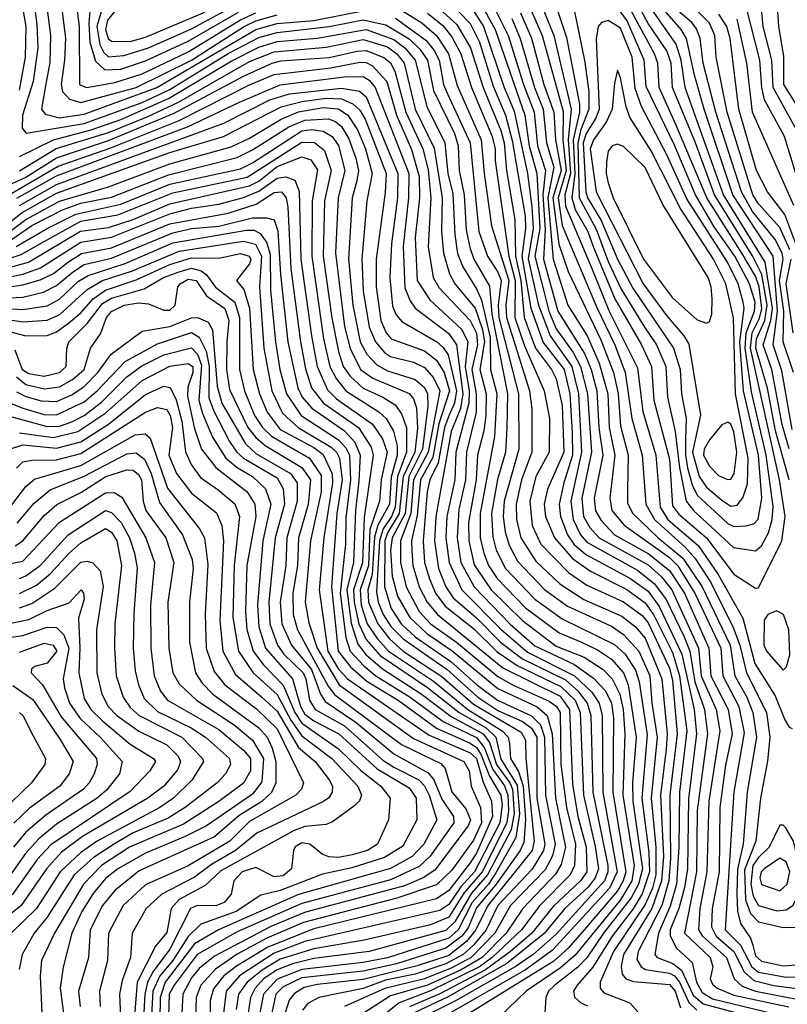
# Model space of a CAD drawing. Extents: x 501367 to 657802, y 482273 to 547541.
# Tile 592 of 656: x 606055 to 608559, y 525222 to 528437. Entities that reach past the tile are written whole.
import ezdxf

# ---------------------------------------------------------------- set-up
doc = ezdxf.new("R2010")
doc.units = 0

msp = doc.modelspace()

# ---------------------------------------------------------------- linework, layer by layer
at = {"layer": '0CON20XD'}
for points in [[(606085.7, 528615), (606111.5, 528421.5), (606114.1, 528345), (606099.3, 528235), (606064.6, 528124.6), (606063, 528083), (606076, 528066), (606265, 528098.2), (606455, 528166.4), (606545, 528208.7), (606735, 528326.4), (606835, 528378.3), (606895, 528394.8), (607064.3, 528414.3), (607175, 528436.8), (607249.6, 528419.6), (607325, 528374.1), (607360.8, 528340.8), (607385.5, 528305), (607405.4, 528205.4), (607473.3, 528065), (607485.5, 528025), (607488.5, 527945), (607504.5, 527865), (607511.3, 527751.3), (607523.1, 527693.1), (607536.4, 527655), (607587.3, 527567.3), (607594.7, 527475.3), (607646, 527215), (607644.3, 527104.3), (607640.1, 527025), (607614.1, 526935.9), (607593.7, 526825), (607598.4, 526748.4), (607609.8, 526705), (607640.1, 526645), (607735.2, 526545), (607825, 526480.4), (607995, 526397.2), (608029.6, 526365), (608063.5, 526313.5), (608075.6, 526275.6), (608101.6, 526101.6), (608084.3, 525895), (608107.7, 525717.7), (608109.5, 525655), (608085, 525583), (608055.9, 525534.1), (607987.8, 525445), (607925, 525343.3), (607873.3, 525285), (607861.6, 525265), (607865.2, 525245.2), (607885, 525227.3), (607907.3, 525217.3)], [(606173.8, 528623.8), (606204.1, 528375), (606201.6, 528305), (606190, 528225), (606195, 528202.7), (606217.6, 528177.6), (606255, 528166.3), (606435, 528215.4), (606615, 528305), (606785, 528413.8), (606825, 528432.9), (606895, 528452.3)], [(606131.9, 528575), (606155.3, 528384.7), (606152.9, 528297.1), (606139.2, 528220.8), (606126.6, 528145), (606137.9, 528127.9), (606185, 528116.3), (606265, 528128.4), (606502.5, 528215), (606825, 528404.9), (606895, 528424.1), (607015, 528434.1), (607185, 528467.7)], [(606226.8, 528585), (606248.9, 528415), (606250.2, 528225), (606272.5, 528215), (606365, 528231.4), (606455, 528260.3), (606605, 528331.9), (606775, 528436.2), (606825, 528459.7)], [(606055, 528534.3), (606074.6, 528415), (606073.3, 528315), (606052.9, 528207.1)], [(608564.7, 527035.3), (608541.8, 527115), (608508.6, 527295), (608480.7, 527375), (608505.6, 527455), (608510.5, 527495), (608486.7, 527645), (608350.4, 527865), (608226.1, 528215), (608213.2, 528305), (608196.6, 528356.6), (608078.3, 528528.3)], [(606287.6, 528505), (606280.6, 528425), (606283.8, 528363.8), (606301.9, 528301.9), (606332.8, 528272.8), (606385, 528275.7), (606465, 528302.6), (606605, 528367.1), (606769.1, 528460.9)], [(606333, 528505), (606307.2, 528415), (606316.1, 528356.1), (606329.4, 528329.4), (606345, 528315.9), (606395, 528319.5), (606475, 528344.5), (606615, 528406.6), (606765, 528487.4)], [(607853.2, 528523.2), (607898.4, 528298.4), (607911.1, 528201.1), (607912, 528145), (607884.6, 528075.4), (607876.2, 528033.8), (607880.2, 527855), (607935, 527752.9), (607975, 527647.4), (608017.3, 527557.3), (608093.4, 527433.4), (608132, 527375), (608163.2, 527305), (608168.6, 527205), (608192.9, 527092.9), (608207.6, 526975), (608229.4, 526865), (608253.3, 526835), (608383.8, 526713.8), (608455, 526702.7)], [(606370.1, 528469.9), (606341.9, 528435), (606334.9, 528405), (606343.9, 528375), (606355, 528367), (606415, 528366), (606465, 528379.8), (606658.6, 528461.4)], [(607295, 528471.7), (607367.1, 528427.1), (607415.1, 528385.1), (607454.1, 528325), (607481.8, 528221.8), (607560.8, 528045), (607569.7, 527935), (607594.1, 527764.1), (607650.3, 527585), (607641, 527505), (607643.1, 527465), (607718.3, 527225), (607725.9, 527165.9), (607725.6, 527025), (607691.4, 526935), (607674.9, 526854.9), (607676, 526805), (607689.9, 526745), (607739.1, 526669.1), (607817, 526595), (607895, 526543.6), (608019.2, 526489.2), (608064.2, 526455), (608095, 526417.7), (608149.8, 526285), (608167.6, 526105), (608163.3, 526055), (608145.2, 525904.8), (608154.8, 525704.8), (608149.1, 525625), (608117.2, 525535), (608024.7, 525385), (608017, 525347), (608020.2, 525320.2), (608031.8, 525305), (608056.9, 525296.9), (608175, 525287.2), (608193, 525265), (608210.4, 525210.4)], [(607412.8, 528482.8), (607481.5, 528421.5), (607525.5, 528345.5), (607566.5, 528215), (607624.6, 528075), (607635.4, 528035), (607643.3, 527945), (607670.6, 527785), (607672.6, 527665), (607690.2, 527585), (607700.4, 527465), (607737.9, 527365), (607789.3, 527295), (607804.5, 527264.5), (607825, 527177.1), (607829.5, 527025), (607776.3, 526903.7), (607765.9, 526855), (607769.9, 526815), (607799.7, 526745), (607858, 526678), (607916.9, 526636.9), (608035, 526577.1), (608095, 526533.1), (608123.1, 526493.1), (608185, 526370.4), (608207.5, 526295), (608231.2, 526115), (608207.4, 525915), (608205.6, 525735), (608197.2, 525615), (608177.1, 525542.9), (608138.9, 525455), (608127, 525385), (608134.7, 525375), (608185.5, 525355.5), (608213.8, 525333.8), (608252.3, 525252.3), (608284.1, 525224.1), (608544.1, 525154.1)], [(607456, 528495), (607525, 528424.5), (607555, 528363.4), (607599.7, 528219.7), (607639.2, 528125), (607661.9, 528041.9), (607703.7, 527795), (607704.5, 527755), (607692.5, 527665), (607722.1, 527495), (607763.1, 527383.1), (607831.3, 527295), (607849.4, 527215), (607857.7, 527087.7), (607857.9, 527015), (607829.6, 526925), (607815.1, 526855), (607819.1, 526815), (607842.5, 526755), (607862.6, 526725), (607901.3, 526691.3), (608045, 526614), (608105, 526571.2), (608140.6, 526520.6), (608215.4, 526365), (608255.5, 526184.5), (608263.1, 526105), (608237.1, 525892.9), (608233.2, 525665), (608223.3, 525603.3), (608205.6, 525535), (608177.3, 525465), (608177, 525447), (608196.8, 525406.8), (608249.1, 525359.1), (608263.1, 525295), (608280.7, 525260.7), (608315, 525240.6), (608584.3, 525175)], [(607527.4, 528477.4), (607568, 528415), (607635.4, 528215.4), (607668, 528138), (607711.9, 527935), (607725.6, 527825.6), (607730.3, 527755), (607713.9, 527656.1), (607747.3, 527505), (607785, 527404.8), (607855.6, 527305), (607877.5, 527215), (607888, 527025), (607852.7, 526865), (607860.1, 526805), (607884, 526755), (607905, 526730.9), (608069.9, 526639.9), (608126.2, 526595), (608163.4, 526543.4), (608222.1, 526422.1), (608241.2, 526375), (608256.8, 526275), (608289.3, 526185), (608298.3, 526105), (608265.4, 525855), (608262.7, 525655), (608223.1, 525455), (608307.3, 525375), (608315.9, 525345), (608307.5, 525305), (608315, 525288.1), (608330.5, 525275), (608385, 525252.3), (608564.3, 525214.3)], [(607555.9, 528495), (607605.9, 528405), (607703.2, 528125), (607716.8, 528025), (607742.4, 527935), (607751.2, 527755), (607735.7, 527665), (607765.9, 527545.9), (607781.2, 527485), (607805, 527428.1), (607860.3, 527350.3), (607884.6, 527305), (607906.8, 527215), (607920.7, 527025), (607888.5, 526875), (607894.4, 526814.4), (607915, 526778.8), (607945.5, 526745), (608105, 526657.2), (608148.2, 526618.2), (608182.3, 526575), (608269.2, 526385), (608278, 526295), (608327.1, 526185), (608338.4, 526115), (608302.9, 525885), (608296.4, 525655), (608273.4, 525535), (608269.3, 525465), (608282.2, 525445), (608360.6, 525375), (608385.3, 525305.3), (608411.5, 525281.5), (608455, 525264.8), (608589.6, 525239.6)], [(607597.8, 528487.8), (607648.8, 528385), (607698.7, 528225), (607733.6, 528135), (607744.5, 528025), (607770.1, 527945), (607761.2, 527865), (607769.3, 527750.7), (607764.2, 527655), (607810.5, 527485), (607897.2, 527347.2), (607918.8, 527295), (607937.2, 527225), (607943.8, 527105), (607957.6, 527015), (607929.4, 526875), (607933.8, 526833.8), (607951.4, 526801.4), (607995.8, 526755), (608105, 526694.2), (608175, 526638.5), (608223.5, 526565), (608303.3, 526385), (608309.7, 526295), (608366.1, 526185), (608378.9, 526105), (608357.1, 526002.9), (608339.2, 525865), (608336.2, 525655), (608314.2, 525535), (608312.2, 525475), (608327.2, 525445), (608385, 525394.7), (608418.4, 525328.4), (608449.7, 525299.7), (608515, 525283.8), (608665, 525264.2)], [(607712.1, 528492.2), (607759.1, 528385), (607827.4, 528137.4), (607826.6, 528043.4), (607837.5, 527945), (607811.4, 527855), (607824.9, 527765.1), (607937.4, 527497.4), (607995.9, 527375), (608030.5, 527285), (608051.4, 527135), (608085.8, 527015), (608097.1, 526855), (608125.6, 526805), (608225.4, 526715), (608257.9, 526677.9), (608309.1, 526599.1), (608382.4, 526452.4), (608404.5, 526395), (608425.3, 526305), (608491.2, 526175), (608501.8, 526095), (608493.8, 526016.2), (608472, 525895), (608456.3, 525755), (608419.1, 525660.9), (608423, 525563), (608438.8, 525518.8), (608465, 525492), (608545, 525473.2)], [(607753.1, 528495), (607797.4, 528385), (607854.4, 528145), (607844, 528046), (607851.5, 527935), (607833.2, 527865), (607835, 527828), (607921.4, 527625), (607977.2, 527487.2), (608070.4, 527300.4), (608087.6, 527157.6), (608129.8, 527015), (608144.1, 526845), (608169.7, 526805), (608269.1, 526719.1), (608333.4, 526625), (608413.5, 526483.5), (608452.6, 526335), (608519.2, 526229.2), (608550.6, 526150.6), (608565, 526127.5), (608575, 526123.1)], [(607806.1, 528476.1), (607839.2, 528379.2), (607881.4, 528161.4), (607881.1, 528135), (607860.8, 528045), (607866.3, 527935), (607856, 527855), (607867.3, 527817.3), (607907.8, 527745), (607926.2, 527696.2), (607996.2, 527525), (608083.5, 527375), (608115.8, 527305), (608123.3, 527195), (608175, 527001.9), (608185, 526849.5), (608203.5, 526823.5), (608295.7, 526745), (608385, 526626.2), (608455, 526580.5)], [(608455, 526580.5), (608465, 526581.9), (608541, 526735), (608551.9, 526815), (608533.4, 526935), (608438.7, 527365), (608444.3, 527415), (608467.9, 527462.1), (608475.7, 527494.3), (608466.8, 527565), (608455, 527599.1), (608410.9, 527675), (608296.5, 527855), (608195.8, 528095), (608141.2, 528215), (608136.9, 528295), (608126, 528325), (608048.2, 528468.2)], [(608564.9, 526935), (608520.8, 527095), (608493.8, 527233.8), (608456.7, 527365), (608458, 527395), (608485.7, 527455), (608493.3, 527505), (608475.4, 527605.4), (608445, 527666.1), (608321.2, 527865), (608259.3, 528035), (608184.7, 528215), (608180.1, 528295), (608166.2, 528335), (608105, 528424.2), (608066.6, 528495)], [(608575, 527098.8), (608540.9, 527290.9), (608512.8, 527375), (608527.5, 527485), (608512.3, 527665), (608380.9, 527865), (608287.9, 528145), (608255.8, 528255.8), (608230.1, 528375), (608212.9, 528405), (608145, 528481.7)], [(608579.5, 527285), (608545.1, 527385), (608547.3, 527485), (608533.3, 527585), (608545.2, 527655), (608542.6, 527675), (608519.7, 527719.7), (608445, 527811.1), (608409.9, 527875), (608326.1, 528135), (608284.3, 528295), (608274.9, 528374.9), (608262.9, 528407.1), (608247.7, 528427.7), (608175, 528489.2)], [(608567.3, 527685), (608535, 527758.8), (608465, 527835.7), (608446.5, 527865), (608362.6, 528135), (608326.4, 528315), (608322.6, 528385), (608305.4, 528425), (608265.4, 528465.4)], [(608586.8, 527935), (608549.6, 528055), (608484.9, 528174.9), (608475.6, 528215.6), (608469.5, 528305), (608425.5, 528475.5)], [(608595, 528065.3), (608512.9, 528215), (608508.4, 528305), (608480.4, 528415), (608472.2, 528495)], [(608604.1, 528135), (608548, 528225), (608547.4, 528317.4), (608531.3, 528415), (608525.6, 528495)], [(607281.3, 528441.3), (607379.9, 528369.9), (607406.8, 528336.8), (607423, 528305), (607437.9, 528225), (607450.3, 528195), (607524.1, 528035), (607552.9, 527745), (607581.4, 527665), (607615, 527612.5), (607625.5, 527585), (607615.6, 527505), (607618.3, 527465), (607681.9, 527215), (607682.9, 527035), (607635.5, 526865), (607631.8, 526815), (607638.5, 526765), (607651.2, 526721.2), (607679.1, 526669.1), (607766.6, 526576.6), (607842.1, 526522.1), (607985, 526456.7), (608025, 526429.7), (608075.1, 526375), (608110.8, 526295), (608117.2, 526205), (608134.6, 526095), (608114.5, 525895.5), (608130.4, 525735), (608130.3, 525645), (608118.7, 525601.3), (608095, 525547.9), (607991.8, 525395), (607948.1, 525295), (607949, 525275), (607960.2, 525260.2), (608045, 525227.2), (608095, 525171.1)], [(607385, 528458.4), (607435, 528417.9), (607465, 528381.4), (607494.1, 528325), (607528.9, 528215), (607596.2, 528055), (607605.6, 528015.6), (607606, 527976), (607651, 527665), (607671.3, 527585), (607670.5, 527465), (607701.8, 527371.8), (607766.2, 527225), (607783.1, 527135), (607782.2, 527025), (607738.8, 526945), (607719.3, 526865), (607726.7, 526785), (607754.6, 526725), (607845, 526632.2), (607905, 526591.2), (608025, 526536.3), (608085, 526491.7), (608105, 526468.2), (608175, 526319.4), (608185, 526279.4), (608200.1, 526105), (608176, 525905), (608178.2, 525698.2), (608172.6, 525625), (608150, 525545), (608072.3, 525395), (608068.1, 525368.1), (608082.4, 525345), (608096, 525336), (608175, 525324), (608191, 525315), (608207, 525295), (608238.1, 525228.1), (608263.3, 525203.3)], [(607660.7, 528440.7), (607687.6, 528375), (607734.4, 528215), (607763.1, 528145), (607773.1, 528035), (607797, 527955), (607777.7, 527855), (607794.9, 527655), (607842.6, 527505), (607906.1, 527405), (607945.6, 527315), (607973, 527215), (607978.4, 527105), (607996.9, 527015), (607979.7, 526875), (607986.6, 526835), (608026.9, 526786.9), (608175, 526681.3), (608201.3, 526655), (608257.7, 526565), (608341.8, 526385), (608348.8, 526295), (608400.7, 526195), (608418.5, 526108.5), (608385, 525915.7), (608356.5, 525465), (608405.8, 525415.8), (608443, 525345), (608465, 525326.8), (608555, 525310.8)], [(607689.1, 528459.1), (607724, 528376), (607765.3, 528225), (607797.5, 528135), (607802.3, 528045), (607821.4, 527945), (607794.4, 527855), (607813.7, 527703.7), (607844.4, 527615), (607951.2, 527391.2), (607991.8, 527285), (608007, 527215), (608015, 527111.1), (608039.4, 527015), (608037.3, 526902.7), (608038.2, 526858.2), (608054.8, 526825), (608136.4, 526746.4), (608218.5, 526678.5), (608281.4, 526585), (608372.7, 526395), (608387.8, 526295), (608426.9, 526225), (608446.8, 526175), (608458.9, 526095), (608428.2, 525915), (608415.3, 525745), (608397, 525663), (608394.3, 525584.3), (608396.9, 525526.9), (608406.4, 525486.4), (608438.6, 525438.6), (608446.7, 525415), (608455, 525380.6), (608475, 525362.7), (608545, 525347.7)], [(608385, 526781.8), (608425, 526784.8), (608449.4, 526790.6), (608463.7, 526806.3), (608475.8, 526875), (608464.5, 527015), (608415.6, 527225.6), (608404.2, 527385), (608418.3, 527495), (608415.5, 527515), (608398.8, 527575), (608364.3, 527645), (608231.6, 527851.6), (608165.5, 527995.5), (608083.6, 528153.6), (608062.2, 528212.2), (608058.3, 528258.3), (608052.7, 528315), (608015, 528409.1), (607975, 528434.1), (607952.8, 528427.2), (607941.6, 528415), (607935.2, 528374.8), (607944.9, 528145.1), (607933.9, 528115), (607902.6, 528065), (607893.4, 528035), (607901.9, 527875), (607906.7, 527855), (607951.4, 527781.4), (608005.1, 527655.1), (608055, 527560.4), (608187.2, 527365), (608209.4, 527295), (608214.2, 527215), (608228.8, 527135), (608227.3, 527067.3), (608226.7, 527015), (608233.8, 526973.8), (608248.1, 526918.1), (608264.8, 526884.8), (608365, 526791.5), (608385, 526781.8)], [(608455, 526702.7), (608475, 526719.6), (608498.1, 526761.9), (608509.8, 526805), (608512.6, 526847.4), (608490.5, 527015), (608442.2, 527222.2), (608421.8, 527365), (608425.1, 527414.9), (608451.6, 527485), (608453.6, 527515), (608435.5, 527575), (608387.8, 527665), (608320.9, 527760.9), (608259.2, 527865), (608189.8, 528029.8), (608098.5, 528218.5), (608092.1, 528305), (608036, 528435), (608015, 528462.4)], [(608587.2, 527705), (608551, 527801), (608494.1, 527875), (608458.7, 527945), (608400.6, 528145), (608372.4, 528375), (608362, 528415), (608335.4, 528455)], [(608580.3, 527830.3), (608444.9, 528135), (608427.2, 528295), (608395, 528438.2)], [(606055, 527989.7), (606165.7, 528044.3), (606287.7, 528077.7), (606385, 528110.6), (606540.8, 528179.2), (606745, 528301.9), (606835, 528346.9), (606895.1, 528365.1), (607025, 528376), (607185, 528404.4), (607275, 528372.4), (607311.7, 528345), (607345.5, 528305), (607382.9, 528152.9), (607441.6, 528035), (607452.1, 527935), (607468.2, 527868.2), (607474, 527736), (607483.6, 527673.6), (607500.1, 527630.1), (607546.4, 527556.4), (607561.2, 527521.2), (607590.2, 527399.8), (607591.2, 527295), (607611.1, 527215), (607603.5, 527076.5), (607557.3, 526825), (607557.2, 526745), (607568.9, 526695), (607583.9, 526655), (607612.9, 526612.9), (607705, 526517.2), (607815, 526434.9), (607885, 526405.3), (607939.8, 526379.8), (607985, 526349.3), (608024.4, 526305), (608040.3, 526265), (608066.4, 526095), (608053.9, 525945), (608055.2, 525885.2), (608086.1, 525665), (608074, 525615), (608049.6, 525570.4), (607959.7, 525455), (607905.5, 525374.5), (607876.2, 525343.8), (607800.2, 525285), (607780.5, 525265), (607771, 525245), (607767.9, 525195)], [(606055, 527943.9), (606174.2, 528015.8), (606345, 528068.8), (606470.5, 528119.5), (606572.7, 528167.3), (606805, 528300.4), (606885, 528331.6), (607055, 528346.6), (607175, 528371.8), (607255, 528348), (607285, 528325.8), (607309.3, 528295), (607345.5, 528145), (607406.9, 528016.9), (607433, 527855), (607431.2, 527745), (607437.2, 527675), (607457.1, 527607.1), (607474.8, 527575), (607540.9, 527495), (607564.6, 527425), (607571.2, 527385), (607556.5, 527295), (607576.6, 527215), (607575.6, 527145), (607569.5, 527095), (607547.9, 527015), (607544.1, 526935), (607518.9, 526795), (607519.6, 526735), (607537, 526657), (607592.9, 526575), (607694.9, 526474.9), (607805, 526391.6), (607896.1, 526356.1), (607958, 526315), (607987.7, 526285), (608012.8, 526235), (608023.5, 526185), (608029, 526105), (608022.9, 525905), (608059.3, 525675), (608051.3, 525625), (608015, 525563.4), (607867.3, 525382.7), (607818.9, 525341.1), (607707.4, 525265), (607623.1, 525185)], [(607155.7, 528334.3), (607185, 528336.7), (607243.1, 528313.1), (607265, 528296), (607279.2, 528269.2), (607314.1, 528135), (607370, 528015), (607387.2, 527947.2), (607395.8, 527855), (607387.7, 527695), (607403.7, 527595), (607422.6, 527562.6), (607525, 527454.5), (607545, 527413.4), (607548.5, 527375), (607529.6, 527295), (607544.4, 527215), (607543.6, 527155), (607512.3, 527025), (607509.1, 526935), (607487.5, 526837.4), (607482.2, 526745), (607494.1, 526665), (607537.2, 526585), (607655, 526463.5), (607735, 526393.1), (607862.9, 526332.9), (607926.9, 526286.9), (607965.4, 526245.3), (607985.5, 526205), (607991.9, 526158.1), (607990.1, 525915), (608032.5, 525655), (608023.8, 525625), (608005.8, 525594.2), (607891.4, 525458.6), (607844.5, 525405.5), (607796.9, 525363.1), (607524.2, 525195)], [(605975, 527877.5), (606075, 527922.7), (606175, 527986.1), (606345, 528042.1), (606558.8, 528131.2), (606785, 528252.8), (606878.3, 528295), (606907.1, 528302.9), (607065, 528313.4), (607155.7, 528334.3)], [(605998.1, 527851.9), (606181, 527959), (606351.9, 528018.1), (606575, 528107.6), (606805, 528224.3), (606885, 528258.1), (607070, 528280), (607165, 528298.2), (607185, 528297.5), (607205.7, 528285.7), (607252.9, 528235), (607283.7, 528125), (607333.4, 528013.4)], [(608375, 526848.4), (608395, 526852.3), (608414.1, 526875.9), (608428.8, 526921.2), (608431.1, 527005), (608389.5, 527215), (608383.8, 527463.8), (608358.2, 527575), (608318.5, 527655), (608210.8, 527820.8), (608115, 528008.5), (608046.7, 528116.7), (608032.8, 528152.8), (608015, 528247.5), (608005, 528272.5), (607995, 528230), (607987.5, 528145), (607967.7, 528102.3), (607927.3, 528045), (607916.3, 528015), (607935.7, 527874.3), (608089, 527575), (608165, 527470.7), (608221.8, 527405), (608237.2, 527377.2), (608276, 527146), (608250.2, 527025), (608271.9, 526945), (608295, 526910.6), (608345, 526867.8), (608375, 526848.4)], [(606045.9, 527854.1), (606175, 527926.9), (606602.7, 528087.3), (606772.5, 528167.4), (606905, 528224.5), (607115, 528250.8), (607175, 528251.9), (607195, 528239.7), (607215.1, 528215.1), (607323.9, 527935), (607323.5, 527855), (607305.9, 527695.9), (607311.4, 527561.4), (607328.6, 527518.6), (607345.1, 527495.1), (607455, 527412), (607480.1, 527375), (607500.8, 527215), (607492.6, 527167.4), (607462.2, 527092.2), (607412.4, 526815), (607408.2, 526735), (607421.4, 526645), (607445.1, 526585), (607469, 526549), (607545, 526484.3), (607625, 526403), (607695, 526350.5), (607835, 526282.1), (607876.2, 526246.2), (607905.9, 526205.9), (607918.2, 526165), (607925.1, 525915), (607973.8, 525675), (607974, 525655), (607962.3, 525625), (607805, 525451.1), (607729.8, 525385), (607671.1, 525345), (607476.3, 525233.7), (607378.9, 525185)], [(606055, 527830.7), (606175, 527898.6), (606720.9, 528099.1), (606870.9, 528175), (606935.6, 528194.4), (607105, 528213.1), (607164, 528204), (607185, 528185.2), (607288.5, 527935), (607287.7, 527855), (607268, 527705), (607262.8, 527595), (607271.1, 527501.1), (607283.1, 527473.1), (607301.6, 527451.6), (607415.4, 527385.4), (607436.9, 527366.9), (607452.7, 527342.7), (607480, 527225), (607473.9, 527185), (607455, 527143.4), (607441.2, 527105), (607419.6, 526990.4), (607393.4, 526935), (607384.1, 526895.9), (607370.9, 526735), (607375.9, 526665), (607391.4, 526611.4), (607411.2, 526565), (607442.6, 526522.6), (607535, 526449), (607612.7, 526372.7), (607678.1, 526328.1), (607820, 526260), (607866.9, 526215), (607883.1, 526175), (607893.8, 525905), (607932.7, 525737.3), (607942.8, 525665), (607932.7, 525635), (607909.6, 525605), (607833.8, 525535), (607766.3, 525453.7), (607644, 525356), (607453, 525247), (607344.3, 525195.7)], [(605985, 527745.9), (606063, 527807), (606175, 527870.1), (606545, 528002.9), (606720.3, 528055), (606907.9, 528152.1), (606975, 528169.7), (607055, 528180.7), (607105, 528178.1), (607142, 528162), (607165, 528141.2), (607181.8, 528111.8), (607250.1, 527935), (607247.2, 527872.8), (607218, 527655), (607217.4, 527565), (607233.3, 527455), (607251, 527415), (607266.9, 527395), (607375, 527355.4), (607414.8, 527324.8), (607439.5, 527285), (607457.3, 527225), (607422.5, 527117.5), (607402.5, 527007.5), (607362.8, 526935), (607352.1, 526817.9), (607333.4, 526735), (607333.9, 526703.9), (607337.7, 526655), (607357.8, 526585), (607384, 526535), (607417.8, 526495), (607630.8, 526320.9), (607818.4, 526228.4), (607849, 526185), (607858.5, 525941.5), (607876.2, 525835), (607902.8, 525735), (607905.1, 525655), (607884.9, 525625), (607795, 525541.4), (607725.1, 525455), (607655.7, 525395), (607574.4, 525335), (607425, 525256.7), (607326.2, 525213.8)], [(606000.7, 527729.3), (606075, 527785), (606185, 527844.1), (606345, 527890.7), (606545, 527966.7), (606745, 528021.9), (606805, 528050.2), (606907.5, 528112.5), (606965, 528135.7), (607045, 528150), (607095, 528146.3), (607125.7, 528125), (607156.9, 528076.9), (607183.1, 528015), (607205.1, 527935), (607187.6, 527845), (607171.6, 527655), (607175, 527552), (607195, 527432.5), (607215.4, 527385), (607245, 527350.3), (607265, 527337), (607339.1, 527319.1), (607375, 527301.4), (607405, 527267.5), (607425, 527225.3), (607387.8, 527025), (607339.9, 526935), (607331.2, 526825), (607297, 526735), (607297.3, 526665), (607315.7, 526585), (607358.1, 526505), (607395.4, 526465), (607479.6, 526405), (607615, 526292.8), (607665, 526263.8), (607781.7, 526211.7), (607805.7, 526195), (607818.2, 526175), (607820.1, 526005), (607838.4, 525865), (607867.9, 525745), (607864.9, 525675.1), (607850.3, 525645), (607752.1, 525545), (607692.1, 525465), (607596.1, 525375), (607554.8, 525345.2), (607395, 525265.9), (607292.9, 525227.1), (607240, 525185)], [(606030.2, 527719.8), (606095, 527764.6), (606195, 527816.2), (606255, 527837.5), (606355, 527857.3), (606540.3, 527930.3), (606765, 527987.2), (606815, 528011.5), (606932.9, 528087.1), (606985, 528109.3), (607062.9, 528112.9), (607085, 528104.6), (607105, 528088.2), (607128.3, 528048.3), (607151.1, 527985), (607160.2, 527945), (607155, 527911.2), (607140.1, 527855), (607128.1, 527655), (607141.3, 527505), (607166.2, 527385), (607186.9, 527345), (607220.3, 527310.3), (607255, 527290.2), (607345, 527261.8), (607375, 527235.9), (607385.8, 527215), (607386.5, 527176.5), (607369.2, 527035), (607324, 526945), (607312.1, 526825), (607270.2, 526745), (607264.9, 526705.1), (607270, 526620), (607287.6, 526555), (607327.4, 526485), (607383.3, 526433.3), (607465.9, 526375.9), (607615, 526253.7), (607743.1, 526193.1), (607775.2, 526165.2), (607791.6, 526105), (607802.3, 525895), (607835.1, 525735), (607821.1, 525678.9), (607803, 525647), (607696.6, 525535), (607642.4, 525455), (607563.1, 525375), (607495.5, 525335), (607384.9, 525284.9), (607265, 525250), (607179, 525195)], [(606043.7, 527696.3), (606144.5, 527755.5), (606237.8, 527802.2), (606385, 527834.4), (606545, 527899.8), (606775, 527949.6), (606815, 527969.7), (606975, 528074.2), (607008, 528078), (607045, 528072.4), (607074.1, 528055), (607095, 528026.6), (607115.8, 527945), (607093.6, 527855), (607085.7, 527675.7), (607114.9, 527434.9), (607132.9, 527362.9), (607167.1, 527295), (607206.7, 527266.7), (607325, 527216.5), (607339.5, 527199.5), (607349.4, 527169.4), (607352.6, 527102.6), (607343.8, 527025), (607306.2, 526945), (607292.9, 526825), (607255, 526761.4), (607245.9, 526735), (607245.2, 526585), (607266.8, 526515), (607299.2, 526465), (607345, 526422.5), (607461.9, 526341.9), (607545, 526266.9), (607613.6, 526215), (607724.6, 526164.6), (607754.2, 526135), (607767.4, 526095), (607770.5, 525905), (607801.2, 525745), (607792.5, 525707.5), (607768.8, 525661.2), (607656.5, 525545), (607605.1, 525455), (607527.5, 525375), (607465, 525341), (607375, 525305.1), (607245.9, 525274.1), (607114.9, 525215.1)], [(605975, 527642), (606060.1, 527669.9), (606125, 527706.9), (606255, 527778.6), (606375, 527799.4), (606555, 527871.3), (606796.8, 527923.2), (606975, 528037.3), (607016.3, 528036.3), (607049.3, 528009.3), (607071.1, 527945), (607049.4, 527845), (607045.3, 527665), (607073, 527463), (607095, 527353.1), (607110.7, 527305), (607133.2, 527273.2), (607175, 527234.4), (607240, 527205), (607279.4, 527179.4), (607300.4, 527150.4), (607316.3, 527105), (607317, 527025), (607287.5, 526945), (607279.6, 526845), (607267.8, 526815), (607240.7, 526775), (607228.3, 526735), (607218.6, 526568.6), (607224.3, 526535), (607241.2, 526495), (607265.4, 526455.4), (607305.8, 526415), (607449.8, 526315), (607549.4, 526225), (607615, 526181.3), (607695.1, 526145.1), (607724.3, 526124.3), (607741.6, 526095), (607742.3, 526015), (607742.4, 525895), (607767.6, 525745), (607763.7, 525725), (607726.3, 525663.7), (607615.1, 525545), (607576.7, 525465), (607535.1, 525414.9), (607501.7, 525385), (607445, 525354.8), (607345, 525320.4), (607248.8, 525301.2), (607175, 525273.6), (607030.5, 525245), (606994.7, 525225.3), (606977.2, 525202.8)], [(608295, 527446.5), (608305, 527451.4), (608312.5, 527475), (608314.1, 527525.9), (608311.1, 527565), (608300.7, 527595), (608153, 527833), (608095, 527953.8), (608025, 528023.2), (608005, 528030.4), (607987.5, 528025), (607975, 528007.5), (607968.8, 527971.2), (607968, 527935), (607975, 527904.4), (607991.2, 527855), (608090.1, 527655), (608185, 527528.4), (608265, 527456.6), (608295, 527446.5)], [(605985, 527618.5), (606084.3, 527645.7), (606253.9, 527746.1), (606345, 527758.7), (606425, 527784), (606545, 527835.9), (606804.6, 527894.6), (606835, 527910.1), (606895, 527957.1), (606975, 527989), (607005, 527979.6), (607026.7, 527946.7), (607009.3, 527845), (607007.5, 527665), (607046.4, 527395), (607066.2, 527305), (607086.9, 527265), (607119.2, 527225), (607226.9, 527156.9), (607250.5, 527135), (607273.9, 527093.9), (607286, 527046), (607286.2, 527015), (607266.9, 526943.1), (607261.5, 526855), (607223.7, 526786.3), (607212.5, 526747.5), (607204.5, 526625.5), (607190.7, 526575), (607192.4, 526535), (607223, 526465), (607261.1, 526415), (607306.2, 526375), (607432.3, 526292.3), (607535, 526202.5), (607690.4, 526110.4), (607705.5, 526085), (607705.9, 526025), (607733.1, 525755), (607727.2, 525725), (607582.1, 525545), (607542.5, 525465), (607512.8, 525427.2), (607455, 525382.2), (607351.8, 525348.2), (607175, 525303.5), (607025, 525287.3), (606982.9, 525277.1), (606951.9, 525258.1), (606934.5, 525235.5), (606921, 525195)], [(607333.4, 528013.4), (607358, 527925), (607359.3, 527855), (607344.7, 527724.7), (607351.3, 527585), (607392.4, 527522.4), (607497.4, 527425), (607517.1, 527385), (607508.1, 527305), (607520.7, 527225), (607520.2, 527185), (607477.5, 527025), (607474.2, 526935), (607448.8, 526815), (607445.3, 526745), (607455.7, 526665), (607497.5, 526575), (607625, 526446.7), (607711.8, 526371.8), (607864.4, 526295), (607921.2, 526241.2), (607945.2, 526205.2), (607955.3, 526165), (607957.7, 525915), (608004.2, 525655), (607978.9, 525601.1), (607791.8, 525398.2), (607704.7, 525335.3), (607442.6, 525185)], [(605985, 527589.7), (606065, 527605.6), (606123.5, 527626.5), (606255, 527710.8), (606355, 527727.2), (606545, 527803.5), (606615, 527821.5), (606705, 527834.4), (606785, 527856.2), (606835, 527877), (606895, 527919.1), (606923.5, 527923.5), (606952.8, 527912.8), (606966.8, 527876.8), (606972.1, 527655), (607007, 527405), (607025.3, 527305), (607058.7, 527228.7), (607088.6, 527198.6), (607206.1, 527116.1), (607238.2, 527068.2), (607254, 527025), (607234.1, 526935), (607228.4, 526865), (607197.7, 526772.3), (607192.4, 526655), (607166.2, 526575), (607168.8, 526525), (607188.8, 526465), (607222, 526415), (607258.4, 526375), (607405, 526276.9), (607517.2, 526185), (607628.8, 526115), (607648.9, 526095), (607652.5, 526072.4), (607655.7, 526025), (607682.5, 525982.5), (607697.9, 525935), (607704.5, 525825), (607699.4, 525750.6), (607687.3, 525725), (607609.3, 525615), (607545, 525537.8), (607517.5, 525472.5), (607497.8, 525445), (607445, 525405.5), (607284.3, 525355), (607175, 525330.5), (606975, 525308.4), (606915, 525279.5), (606890.3, 525255), (606877.1, 525195)], [(605985, 527559.6), (606065, 527571.1), (606125, 527588.4), (606165, 527608.3), (606214, 527646), (606256.2, 527673.8), (606355, 527691.6), (606545, 527770.9), (606735, 527805.6), (606825.9, 527834.1), (606885, 527872.5), (606909, 527875), (606924.4, 527855), (606929.9, 527825), (606939.6, 527625), (606970.8, 527385), (606987.2, 527297.2), (607007.4, 527235), (607046.3, 527185), (607159.7, 527105), (607201.4, 527041.4), (607208.6, 527015), (607178.2, 526811.8), (607173.3, 526665), (607144.2, 526575), (607145.6, 526535), (607161.2, 526465), (607185, 526413.8), (607231.1, 526361), (607385, 526256.3), (607489, 526175), (607576.8, 526125), (607608.7, 526095), (607625, 526022.4), (607677.9, 525937.9), (607685.8, 525844.2), (607673.1, 525766.9), (607607.9, 525652.1), (607584.2, 525615), (607530.6, 525555), (607485, 525465), (607455, 525438.3), (607255, 525373.6), (607175, 525358.8), (606975, 525336.5), (606895, 525304.6), (606850.3, 525255), (606838.7, 525195)], [(605977, 527527), (606065, 527531.2), (606132.7, 527547.3), (606175, 527569.5), (606230.6, 527615), (606265, 527637.4), (606355, 527657.9), (606555, 527740.7), (606615, 527754.6), (606705, 527762.9), (606815, 527790.5), (606860.5, 527790.5), (606885, 527783.1), (606897, 527747), (606905.4, 527605.4), (606929.7, 527385), (606962.7, 527235), (606976.8, 527205), (607008.1, 527168.1), (607114.1, 527094.1), (607147.8, 527057.8), (607166, 527015), (607161, 526931), (607150.1, 526835), (607144.1, 526665), (607122.7, 526575), (607136.5, 526466.5), (607158.6, 526398.6), (607184.4, 526364.4), (607238.1, 526318.1), (607365, 526235.8), (607462.4, 526162.4), (607567.2, 526105), (607587.3, 526077.3), (607610.9, 526005), (607654.4, 525945), (607662.2, 525925), (607668.3, 525845), (607657.8, 525792.2), (607580.9, 525645), (607529.2, 525585), (607475, 525491.6), (607445, 525463.1), (607194.9, 525395.1), (607015, 525372), (606945.4, 525354.6), (606895, 525334.8), (606850.8, 525305), (606823.1, 525275), (606808, 525245), (606800.2, 525195)], [(605975, 527496.6), (606065, 527490.8), (606145, 527502.9), (606185, 527524.6), (606246.4, 527583.6), (606277.9, 527602.2), (606398.8, 527641.2), (606555, 527708.5), (606795, 527749.9), (606819.5, 527749.5), (606839.3, 527739.3), (606860.6, 527710.6), (606871.6, 527671.6), (606873.7, 527553.7), (606889.6, 527385), (606903.6, 527295), (606925.2, 527215.2), (606973.4, 527145), (607095.2, 527065.2), (607119.2, 527039.2), (607130.8, 527015), (607133.8, 526935), (607119.4, 526810.6), (607117.9, 526725), (607100.7, 526565), (607119.4, 526419.4), (607133.1, 526375), (607177.3, 526327.3), (607217.1, 526295), (607329.3, 526225), (607436, 526146), (607545, 526093.6), (607570.2, 526060.2), (607598.8, 525988.8), (607636.1, 525936.1), (607647.3, 525905), (607649.7, 525855), (607644.3, 525815), (607563.8, 525655), (607504.1, 525585), (607455, 525506.9), (607395, 525481.6), (607178.2, 525431.8), (607015, 525403.4), (606905, 525369.3), (606846.2, 525333.8), (606796.9, 525295), (606768.9, 525255), (606761.3, 525205)], [(605975, 527464.4), (606065, 527450.5), (606145, 527455.8), (606185.8, 527474.2), (606275, 527556.2), (606325, 527585.1), (606423.3, 527616.7), (606575, 527681), (606785, 527714), (606823.8, 527703.8), (606844.2, 527665), (606837.1, 527565), (606851.4, 527365), (606877.1, 527225), (606912.1, 527152.1), (606963.5, 527105), (607071.3, 527041.3), (607088.8, 527025), (607098.1, 527005), (607106.7, 526935), (607089.6, 526825), (607072.1, 526585), (607093.9, 526375), (607133.8, 526323.8), (607187.2, 526277.2), (607289.6, 526215), (607414.3, 526124.3), (607525, 526074.5), (607545, 526060.2), (607559.2, 526039.2), (607587, 525967), (607625, 525905.2), (607628.6, 525875), (607621.1, 525815), (607538.7, 525655), (607493.8, 525606.2), (607455, 525547.9), (607425, 525528.2), (606985, 525427.6), (606885, 525389.3), (606771.8, 525315), (606728.7, 525265), (606719.3, 525185)], [(605975, 527431), (606074.8, 527405.2), (606145, 527406.1), (606175, 527417.9), (606214.2, 527445.8), (606255, 527480.3), (606294.8, 527525.2), (606335, 527554.2), (606435, 527587.3), (606545, 527638.1), (606615, 527659.4), (606705, 527658.4), (606775, 527673), (606803.5, 527665), (606809.3, 527655), (606805, 527639.6), (606762, 527585), (606786.5, 527556.5), (606805.1, 527495), (606816.9, 527295), (606836.8, 527215), (606862.3, 527155), (606905, 527098.9), (607015, 527039.8), (607045, 527017.8), (607073.9, 526953.9), (607075.7, 526925), (607047.5, 526745), (607032.3, 526575), (607059.8, 526375), (607095, 526317), (607124.6, 526285), (607315, 526152.7), (607390.6, 526100.6), (607525, 526043), (607545.4, 526025), (607567.1, 525947.1), (607594.2, 525885), (607597.8, 525835), (607545, 525715.9), (607525, 525684.3), (607455, 525593.9), (607415, 525566.2), (607015, 525469), (606865, 525408.8), (606762.6, 525347.4), (606720.7, 525315), (606687.2, 525272.8), (606676, 525235), (606676.1, 525175)], [(608578.3, 527415), (608555.6, 527575), (608571.5, 527655)], [(606038.9, 527358.9), (606063, 527295), (606085, 527281.4), (606135, 527273.4), (606184.7, 527285), (606206.6, 527305), (606208.9, 527365), (606215.5, 527385), (606275, 527445.2), (606325, 527510.6), (606355, 527527.9), (606461.4, 527558.6), (606524.1, 527595), (606575, 527613.7), (606615, 527625.6), (606647.4, 527617.4), (606664.1, 527604.1), (606693.4, 527563.4), (606757, 527515), (606772.3, 527465), (606772.1, 527295), (606788.5, 527225), (606820.9, 527145), (606846.9, 527105), (606876.7, 527076.7), (607000.9, 527005), (607039, 526949), (607038, 526895), (607003.4, 526735), (606986, 526535), (606997.7, 526467.7), (607025.5, 526385), (607097.2, 526265), (607339.7, 526089.7), (607503.7, 526015), (607520.8, 525985), (607527.2, 525935), (607557.9, 525865), (607561.8, 525815), (607535, 525757.7), (607465, 525660.2), (607415, 525612.9), (607285, 525568.5), (606980.8, 525489.2), (606861.7, 525438.4), (606765, 525386.4), (606693.4, 525336.6), (606646.1, 525285), (606630.2, 525245), (606628.6, 525175)], [(606045, 527270.4), (606075, 527246.3), (606135, 527232), (606185, 527237.7), (606227.3, 527262.7), (606265.9, 527295), (606285.8, 527364.2), (606318.8, 527411.2), (606338.4, 527465), (606355, 527484), (606396, 527505), (606442.7, 527512.7), (606475, 527509.3), (606525, 527488.7), (606545, 527489), (606562.2, 527505), (606571.2, 527565), (606578.3, 527575), (606605, 527589.2), (606631.1, 527585), (606664.9, 527534.9), (606724.4, 527494.4), (606737.1, 527455), (606730.6, 527385), (606729.4, 527295), (606739.3, 527229.3), (606799.7, 527105), (606825, 527072.6), (606856.3, 527046.3), (606975, 526975.1), (607003.9, 526935), (606996.1, 526853.9), (606964.9, 526744.9), (606961.7, 526655), (606946.3, 526565), (606947.5, 526495), (606961.5, 526445), (607061.3, 526261.3), (607082.7, 526232.7), (607300, 526070), (607401.8, 526021.8), (607428.3, 526008.3), (607442.5, 525992.5), (607465, 525916.5), (607510.1, 525860.1), (607525.4, 525825), (607518.4, 525805), (607409.4, 525660.6), (607371, 525635), (607310.7, 525609.3), (606987.2, 525522.8), (606873.9, 525476.1), (606690.4, 525379.7), (606640.3, 525339.7), (606615, 525309.1), (606586.9, 525255), (606583.3, 525175)], [(606045, 527221.6), (606075, 527206.3), (606125, 527192.2), (606175, 527189.8), (606225, 527211.9), (606265, 527238.8), (606309.5, 527285), (606353.2, 527345), (606455, 527420), (606545, 527435.1), (606615, 527463.8), (606634.6, 527464.6), (606669.6, 527449.6), (606684.1, 527424.1), (606699.6, 527240.4), (606714.9, 527184.9), (606792.1, 527052.1), (606825, 527020.9), (606938.2, 526955), (606959.9, 526925), (606960.2, 526865), (606926.8, 526745), (606923.6, 526655), (606904.5, 526535), (606910.3, 526465), (606941.8, 526395), (607006.9, 526315), (607035.9, 526235), (607051.4, 526211.4), (607152.7, 526142.7), (607275, 526039.9), (607388, 525978), (607405.7, 525955.7), (607432.5, 525892.5)], [(606025.2, 527185.2), (606065, 527168.1), (606135, 527148.2), (606175, 527147.2), (606265, 527189.5), (606307.4, 527225), (606399.6, 527320.4), (606505, 527378.1), (606615, 527415.8), (606640.5, 527400.5), (606662.8, 527355), (606673.3, 527305), (606672.3, 527202.3), (606688.3, 527158.3), (606739.9, 527059.9), (606763.3, 527025), (606785.3, 527005.3), (606895, 526941.6), (606914.6, 526905), (606918.8, 526855), (606888.6, 526745), (606867.5, 526535), (606871.3, 526465), (606895.8, 526395), (606917, 526365), (606980.1, 526305), (606988.6, 526285), (607000.1, 526215), (607019.1, 526185), (607115, 526131), (607239.8, 526019.8), (607275, 525996.5), (607357.4, 525955), (607376, 525936), (607390.9, 525905), (607415.8, 525825), (607373.8, 525745), (607335, 525705.1), (607264.8, 525665.2), (606965, 525581.1), (606704, 525466), (606625, 525420.1), (606529.5, 525295), (606513, 525245), (606511.9, 525171.9)], [(605985, 527152.4), (606145, 527108.2), (606185, 527110), (606225, 527124.3), (606265, 527144.5), (606322.1, 527187.9), (606405, 527270.5), (606453.1, 527306.9), (606525, 527343), (606615, 527365.1), (606634.7, 527344.7), (606648.5, 527308.5), (606639.8, 527195), (606651.4, 527151.4), (606684.2, 527074.2), (606727.5, 527005), (606764.6, 526974.7), (606815, 526945.6), (606856.4, 526905), (606873.9, 526855), (606848.6, 526735), (606830.5, 526525), (606834.9, 526455), (606856.7, 526385), (606945.1, 526285.1), (606971.2, 526195), (606985, 526169.9), (607015, 526147.3), (607096.3, 526105), (607220.7, 525990.7), (607325, 525929), (607348.8, 525895), (607350.4, 525825), (607305, 525738.4), (607245, 525701.2), (607138.1, 525668.1), (607042.9, 525647.1), (606905, 525593.4), (606841.4, 525578.6), (606761, 525525), (606645.7, 525484.3), (606605, 525443.7), (606554.6, 525365), (606512.4, 525315), (606489.9, 525265), (606480.7, 525105)], [(606055, 527088.5), (606165, 527072.7), (606245, 527092.6), (606336.6, 527153.4), (606455, 527258.6), (606545, 527305.8), (606605, 527314.2), (606619.6, 527305), (606620.1, 527285), (606603, 527237), (606602.4, 527207.6), (606625, 527100.8), (606647.6, 527035), (606694.7, 526974.7), (606796.7, 526895), (606822.4, 526855), (606824.9, 526815), (606795.8, 526655), (606791.8, 526505), (606796, 526446), (606817, 526375), (606850.5, 526330.5), (606915, 526263.9), (606952.4, 526175), (606975, 526140.2), (607095, 526056.6), (607166.5, 525986.5), (607233, 525935), (607263.3, 525895), (607258, 525825), (607222.5, 525745), (607189.1, 525725), (607139.2, 525710.8), (607095, 525701.3), (607063.5, 525703.5), (607042.2, 525712.2), (607001.8, 525745), (606975, 525749.7), (606953.9, 525736.1), (606948.3, 525725), (606942.2, 525665), (606915, 525641.9), (606885, 525639), (606825, 525669.3), (606780.3, 525655), (606753.3, 525625), (606745, 525581.5), (606721.6, 525555), (606695, 525544.3), (606635, 525544.8), (606612.2, 525535), (606545, 525401.9), (606490.2, 525329.8), (606471.8, 525295), (606463.4, 525255), (606459.2, 525175)], [(606021.4, 527035), (606065, 527048.4), (606175, 527038.1), (606255, 527058.9), (606345, 527116.4), (606465, 527213.7), (606525, 527240.1), (606546, 527236), (606565.9, 527195.9), (606584.3, 527125.7), (606596.4, 527026.4), (606614.5, 526985), (606645, 526942.7), (606702, 526902)], [(606045, 526972.6), (606065, 526993), (606095, 526999.3), (606175, 527000.2), (606255, 527020.8), (606465, 527155.7), (606505, 527170.9), (606535, 527163.9), (606546.4, 527145), (606553.8, 527105), (606542.1, 527015), (606567, 526955), (606615, 526890.8), (606696.6, 526826.6), (606714.2, 526785), (606719.4, 526735), (606708.4, 526475), (606717.9, 526375), (606759.1, 526299.1), (606845.1, 526225.1), (606895, 526179.5), (606965, 526060.7), (607018.6, 526015), (607064.4, 525955), (607075.7, 525935), (607074.2, 525915), (607063.4, 525896.6), (607045.6, 525884.4), (606828.6, 525781.4), (606759, 525725), (606680.7, 525679.3), (606625, 525637.2), (606518.2, 525581.8), (606467.6, 525535), (606422.5, 525455), (606416.9, 525375), (606389.8, 525300.2), (606380.5, 525255), (606386.8, 525105)], [(608363.8, 526936.2), (608375, 526937.3), (608385.1, 526954.9), (608394.5, 527025), (608385, 527091.5), (608375, 527116.8), (608365, 527122.5), (608345, 527114.6), (608305, 527064.8), (608288.2, 527035), (608285.9, 527015), (608305, 526978.9), (608335, 526949.2), (608363.8, 526936.2)], [(606015.8, 526835), (606075, 526913), (606103.2, 526936.8), (606255, 526981.2), (606431.3, 527081.3), (606464.4, 527084.4), (606481, 527071), (606537.7, 526907.7), (606641.5, 526775), (606657.6, 526745), (606668.4, 526658.4), (606660.5, 526495), (606663.3, 526385), (606689.4, 526309.4), (606724.5, 526265), (606827.1, 526187.1), (606895, 526121.9), (606980.3, 525945), (606974.7, 525925), (606956, 525905), (606805, 525819.6), (606740.1, 525755), (606605, 525674.3), (606465, 525611.9), (606392.6, 525545), (606345.2, 525455), (606341.5, 525365), (606315.9, 525265), (606317.5, 525215)], [(606046.4, 526793.6), (606101.8, 526858.2), (606155, 526901.8), (606265, 526946.7), (606405, 527020), (606435, 527022.4), (606461.9, 527001.9), (606483.6, 526955), (606510.8, 526860.8), (606586.4, 526755), (606617.6, 526675), (606620.5, 526645), (606609.2, 526535), (606609.4, 526405), (606628.6, 526305), (606650.8, 526270.8), (606685.4, 526235.4), (606835.1, 526125), (606862.2, 526095), (606878.5, 526058.5), (606890.7, 526015), (606890.6, 525945), (606876.2, 525913.8), (606845, 525884.5), (606770.9, 525839.1), (606690.5, 525769.5), (606445, 525658.2), (606365, 525594.1), (606324.9, 525545.1), (606285.2, 525465), (606279.8, 525375), (606247.3, 525265), (606252.3, 525215)], [(606040.4, 526719.6), (606065, 526735.9), (606135, 526818.1), (606176, 526854), (606255, 526892.8), (606335.8, 526945), (606405, 526967), (606425, 526966.1), (606442.5, 526952.5), (606452.4, 526935), (606457.8, 526865), (606466.3, 526835), (606531.9, 526745), (606557.4, 526665), (606538.1, 526535), (606541.3, 526385), (606554.5, 526305), (606575, 526268.1), (606631.5, 526215), (606754.5, 526135), (606815, 526084.8), (606850, 526025), (606845, 525948.8), (606815, 525908.3), (606664.4, 525805), (606595, 525769.7), (606465, 525716.1), (606374.8, 525665), (606335, 525632.6), (606295, 525583.6), (606258.1, 525525), (606225.1, 525455), (606196.8, 525343.2), (606187.3, 525275), (606198.8, 525185)], [(605985, 526653.6), (606065, 526669), (606185, 526796.5), (606335, 526892.2), (606363.6, 526893.6), (606388.1, 526878.1), (606466.1, 526745), (606494.8, 526665), (606481.4, 526525), (606483.1, 526385), (606494.2, 526294.2), (606514.8, 526245), (606536.9, 526215), (606705, 526119.1), (606785, 526051.7), (606808, 526025), (606807.9, 525985), (606785, 525944.1), (606705, 525884.9), (606589.7, 525810.3), (606413.8, 525735), (606321.9, 525675), (606263, 525615), (606168.8, 525455), (606126.6, 525365), (606122, 525315), (606127.8, 525195)], [(606702, 526902), (606756.6, 526856.6), (606772, 526815), (606754.3, 526655), (606750.6, 526485), (606768.4, 526375), (606816.4, 526305), (606895, 526233.8), (606939.9, 526149.9), (606975, 526098.4), (607073.3, 526025), (607158.1, 525935), (607170.2, 525905), (607163.5, 525886.5), (607148.5, 525871.5), (607075, 525818), (607055, 525809.3), (606985, 525802.5), (606950.5, 525789.5), (606711.5, 525658.5), (606660.2, 525609.8), (606575.6, 525565), (606549.5, 525535), (606535, 525457.2), (606497.7, 525412.3), (606438.4, 525295), (606429.2, 525185)], [(606055, 526612.6), (606075, 526621), (606121.5, 526655), (606213.3, 526755), (606335, 526834.3), (606355, 526828.3), (606385.6, 526795), (606413.4, 526745), (606429.5, 526695), (606437.8, 526647.8), (606427.7, 526497.7), (606425.7, 526385), (606431.3, 526311.4), (606442.2, 526265), (606461.2, 526221.2), (606505, 526178.7), (606614.9, 526124.9), (606661, 526095), (606739.2, 526025), (606742.3, 526005), (606726.1, 525975), (606699.3, 525945), (606595.2, 525865), (606539.8, 525830.2), (606425, 525781.8), (606363.8, 525746.2), (606295, 525700.8), (606233.2, 525645), (606145, 525506.9), (606102, 525455), (606063.1, 525385), (606053.9, 525336.1)], [(606055, 526563.5), (606109.7, 526590.3), (606155, 526627.6), (606215, 526694.2), (606255, 526728.9), (606335, 526775.8), (606355, 526764.1), (606372, 526735), (606386.7, 526655), (606365.8, 526465), (606364.8, 526385), (606369.8, 526295), (606392.3, 526225), (606415, 526191.2), (606445.2, 526165), (606583.7, 526095), (606651.2, 526025), (606654.2, 526015), (606617.6, 525955), (606556.8, 525895), (606512.5, 525865), (606306, 525754), (606253.1, 525716.9), (606187.3, 525655), (606109.5, 525535), (606027.1, 525455)], [(606055, 526516.3), (606095, 526531.3), (606169.6, 526580.4), (606255, 526665.5), (606275, 526669.2), (606293.2, 526663.2), (606318, 526638), (606326.9, 526586.9), (606305.7, 526445), (606306.7, 526305), (606323.3, 526235), (606343.6, 526195), (606372.1, 526165), (606443.9, 526113.9), (606535, 526069.2), (606572.2, 526032.2), (606579.2, 526015), (606570.6, 525989.4), (606525.6, 525935), (606473, 525895), (606260, 525770), (606191.4, 525718.6), (606142, 525665), (606060.2, 525545), (605959.5, 525465)], [(605935, 526448), (606085, 526479), (606145, 526508.3), (606216.6, 526533.4), (606255.3, 526575.3), (606263.5, 526565), (606265.5, 526545), (606247, 526483), (606251.8, 526385), (606248.4, 526305), (606265, 526221.1), (606287.5, 526185), (606326.3, 526146.3), (606415, 526071.5), (606492, 526025), (606497.6, 526015), (606480, 525985), (606415, 525917), (606156.7, 525743.3), (606112.5, 525695), (606030.5, 525579.5)], [(608545, 526313.5), (608556.2, 526323.8), (608566.8, 526363.2), (608563.9, 526445), (608546, 526495), (608523.7, 526506.4), (608495.4, 526494.6), (608483.9, 526476.1), (608482.2, 526395), (608491.4, 526375), (608545, 526313.5)], [(605975, 526413.2), (606065, 526426.7), (606145, 526454.1), (606175, 526452.3), (606198.9, 526428.9), (606214.9, 526385), (606197, 526285), (606200.7, 526255), (606217.8, 526205), (606252.3, 526155), (606317.2, 526095), (606389.8, 526015), (606380.2, 525975), (606338.3, 525921.7), (606307.6, 525895), (606175, 525810.7), (606117, 525763), (606074.1, 525715), (605996.2, 525603.8)], [(606055, 526372.3), (606135, 526401.1), (606164.4, 526394.4), (606176.2, 526375), (606145, 526336.4), (606104.6, 526325.4), (606093.2, 526316.8), (606092.1, 526305), (606129.5, 526265), (606190.9, 526160.9), (606305.6, 526025), (606307.9, 526005), (606297.8, 525975), (606282.1, 525945), (606263.5, 525925), (606140, 525840), (606075.2, 525784.8), (606035.4, 525735)], [(606032.8, 526262.8), (606097.5, 526217.5), (606186.7, 526086.6), (606230, 526015), (606216.1, 525975), (606186.1, 525935), (606087.5, 525862.5), (606036.2, 525813.8)], [(606055, 526175.2), (606065.6, 526165), (606099.3, 526099.3), (606139.5, 526025), (606136.9, 526005), (606093.7, 525945), (605995, 525849.3)], [(607432.5, 525892.5), (607469.6, 525835), (607471.7, 525815), (607394.4, 525705.6), (607357.9, 525672.1), (607265, 525628.6), (606975, 525551.1), (606765, 525459.3), (606634.3, 525385), (606558.7, 525285), (606543, 525255), (606540.6, 525185)], [(608525, 525528), (608555, 525530.7), (608576.7, 525545), (608593.4, 525575), (608603.3, 525655), (608578.9, 525755), (608555, 525796.4), (608545, 525806.8), (608535, 525806.9), (608499.5, 525735), (608465, 525702), (608446.6, 525675), (608439.6, 525615), (608448, 525575), (608465, 525545.2), (608525, 525528)], [(608535, 525592.4), (608559, 525615), (608567.1, 525655), (608555, 525687.3), (608535, 525699.6), (608483.3, 525665), (608473.8, 525655), (608469.8, 525635), (608475, 525613.7), (608535, 525592.4)], [(608545, 525473.2), (608595, 525473.8)], [(608545, 525347.7), (608615, 525353.8)], [(608555, 525310.8), (608655, 525313.3)]]:
    msp.add_lwpolyline(points, dxfattribs=at)

doc.saveas('drawing.dxf')
